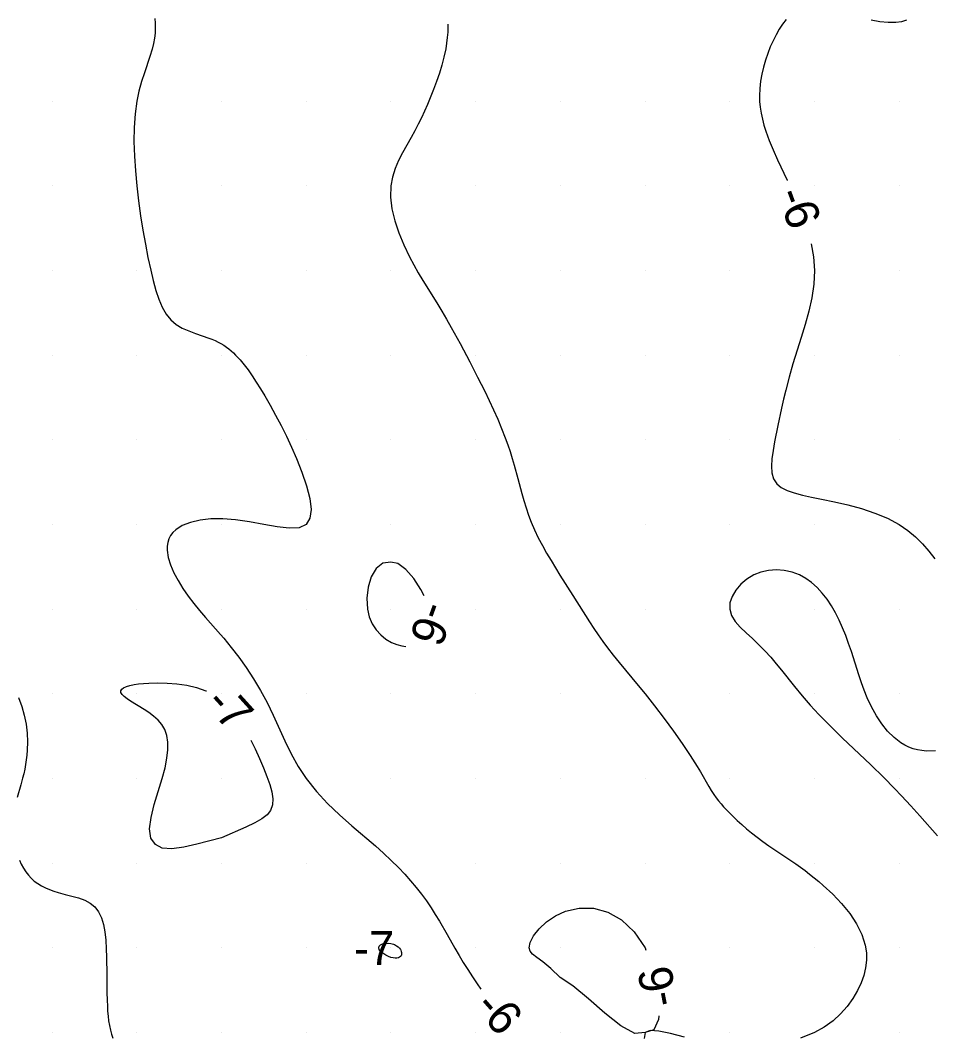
# Model space of a CAD drawing. Extents: x 2602990 to 2605851, y 618069 to 619180.
# Drawn here: x 2604638.1 to 2604692, y 618509.8 to 618569.8 of the extents above; entities that cross this region are included whole.
import ezdxf

# ---------------------------------------------------------------- set-up
doc = ezdxf.new("R2010")
doc.units = 0
for name, color, linetype in [('Default', 7, 'Continuous'), ('DTM Contours Major', 7, 'Continuous'), ('DTM Contours Major Text', 7, 'Continuous'), ('DTM Contours Minor', 7, 'Continuous'), ('DTM Contours Minor Text', 7, 'Continuous'), ('Exist DTM Scan Elevation Point', 7, 'Continuous')]:
    doc.layers.add(name, color=color, linetype=linetype)

# ---------------------------------------------------------------- blocks, each defined once
blk = doc.blocks.new('POINT_DISPLAY')
at = {"layer": 'Default'}
blk.add_line((0, 0), (0, 0), dxfattribs=at)

msp = doc.modelspace()

# ---------------------------------------------------------------- linework, layer by layer
at = {"layer": 'DTM Contours Major'}
for points in [[(2604683.324, 618569.814), (2604683.12, 618569.544), (2604682.924, 618569.243), (2604682.737, 618568.916), (2604682.561, 618568.565), (2604682.397, 618568.196), (2604682.245, 618567.811), (2604682.108, 618567.415), (2604681.989, 618567.01), (2604681.89, 618566.596), (2604681.816, 618566.176), (2604681.77, 618565.749), (2604681.755, 618565.319), (2604681.767, 618564.979), (2604681.8, 618564.637), (2604681.854, 618564.292), (2604681.927, 618563.942), (2604682.02, 618563.588), (2604682.132, 618563.229), (2604682.334, 618562.681), (2604682.569, 618562.119), (2604682.829, 618561.542), (2604683.396, 618560.34), (2604683.408, 618560.314)], [(2604690.435, 618569.773), (2604690.137, 618569.685), (2604689.801, 618569.637), (2604689.346, 618569.634), (2604688.855, 618569.683), (2604688.342, 618569.774)], [(2604684.803, 618556.573), (2604684.941, 618555.802), (2604685, 618555), (2604684.965, 618554.188), (2604684.848, 618553.384), (2604684.669, 618552.59), (2604684.45, 618551.81), (2604684.211, 618551.047), (2604683.973, 618550.303), (2604683.727, 618549.491), (2604683.505, 618548.702), (2604683.305, 618547.93), (2604683.176, 618547.395), (2604683.056, 618546.868), (2604682.84, 618545.847), (2604682.653, 618544.888), (2604682.559, 618544.371), (2604682.489, 618543.888), (2604682.459, 618543.443), (2604682.486, 618543.044), (2604682.585, 618542.695), (2604682.773, 618542.402), (2604683.038, 618542.184), (2604683.384, 618542.008), (2604683.804, 618541.864), (2604684.29, 618541.739), (2604684.834, 618541.623), (2604685.427, 618541.504), (2604686.182, 618541.345), (2604686.971, 618541.16), (2604687.771, 618540.94), (2604688.558, 618540.678), (2604689.309, 618540.367), (2604690, 618540), (2604690.506, 618539.656), (2604690.963, 618539.275), (2604691.378, 618538.864), (2604691.758, 618538.43), (2604692.111, 618537.977)], [(2604692.148, 618526.646), (2604691.613, 618526.625), (2604691.344, 618526.648), (2604691.082, 618526.695), (2604690.828, 618526.764), (2604690.581, 618526.857), (2604690.341, 618526.971), (2604690.11, 618527.108), (2604689.702, 618527.419), (2604689.323, 618527.795), (2604688.975, 618528.229), (2604688.657, 618528.709), (2604688.369, 618529.228), (2604688.113, 618529.776), (2604687.936, 618530.215), (2604687.773, 618530.662), (2604687.621, 618531.117), (2604687.182, 618532.494), (2604687.019, 618532.974), (2604686.845, 618533.447), (2604686.66, 618533.909), (2604686.459, 618534.358), (2604686.241, 618534.79), (2604686.004, 618535.202), (2604685.745, 618535.591), (2604685.464, 618535.952), (2604685.161, 618536.281), (2604684.835, 618536.572), (2604684.486, 618536.822), (2604684.115, 618537.024), (2604683.677, 618537.189), (2604683.222, 618537.29), (2604682.758, 618537.324), (2604682.296, 618537.293), (2604681.846, 618537.194), (2604681.418, 618537.026), (2604681.008, 618536.781), (2604680.648, 618536.477), (2604680.352, 618536.131), (2604680.136, 618535.758), (2604680.013, 618535.376), (2604680, 618535), (2604680.109, 618534.633), (2604680.323, 618534.283), (2604680.618, 618533.942), (2604680.967, 618533.604), (2604681.345, 618533.261), (2604681.726, 618532.906), (2604682.081, 618532.544), (2604682.418, 618532.167), (2604682.742, 618531.782), (2604683.055, 618531.392), (2604683.815, 618530.43), (2604684.27, 618529.879), (2604684.746, 618529.333), (2604685.258, 618528.78), (2604685.626, 618528.401), (2604686.119, 618527.912), (2604686.644, 618527.407), (2604688.322, 618525.816), (2604689.101, 618525.056), (2604689.732, 618524.417), (2604690.147, 618523.982), (2604690.693, 618523.39), (2604691.229, 618522.793), (2604692.265, 618521.626)]]:
    msp.add_lwpolyline(points, dxfattribs=at)
at = {"layer": 'DTM Contours Minor'}
for points in [[(2604646.066, 618569.873), (2604646.09, 618569.597), (2604646.095, 618569.313), (2604646.08, 618569.02), (2604646.044, 618568.716), (2604645.986, 618568.402), (2604645.906, 618568.075), (2604645.774, 618567.636), (2604645.448, 618566.679), (2604645.28, 618566.155), (2604645.127, 618565.597), (2604645, 618565), (2604644.898, 618564.247), (2604644.844, 618563.448), (2604644.834, 618562.613), (2604644.86, 618561.753), (2604644.918, 618560.879), (2604645, 618560), (2604645.104, 618559.11), (2604645.225, 618558.235), (2604645.36, 618557.382), (2604645.507, 618556.558), (2604645.662, 618555.771), (2604645.823, 618555.028), (2604645.971, 618554.404), (2604646.13, 618553.827), (2604646.306, 618553.301), (2604646.507, 618552.833), (2604646.741, 618552.426), (2604647.015, 618552.087), (2604647.334, 618551.816), (2604647.689, 618551.601), (2604648.071, 618551.429), (2604648.466, 618551.283), (2604648.864, 618551.15), (2604649.254, 618551.012), (2604649.439, 618550.939), (2604649.62, 618550.861), (2604649.795, 618550.776), (2604649.967, 618550.684), (2604650.134, 618550.584), (2604650.296, 618550.474), (2604650.435, 618550.369), (2604650.57, 618550.257), (2604650.704, 618550.136), (2604650.837, 618550.006), (2604650.969, 618549.868), (2604651.101, 618549.72), (2604651.334, 618549.437), (2604651.57, 618549.125), (2604651.809, 618548.783), (2604652.053, 618548.413), (2604652.303, 618548.015), (2604652.558, 618547.589), (2604652.873, 618547.043), (2604653.193, 618546.463), (2604653.514, 618545.854), (2604653.829, 618545.221), (2604654.135, 618544.571), (2604654.425, 618543.907), (2604654.752, 618543.085), (2604655.022, 618542.286), (2604655.209, 618541.544), (2604655.285, 618540.893), (2604655.224, 618540.367), (2604655, 618540), (2604654.58, 618539.809), (2604653.998, 618539.777), (2604653.291, 618539.855), (2604652.499, 618539.997), (2604651.662, 618540.154), (2604650.818, 618540.281), (2604650.079, 618540.335), (2604649.38, 618540.327), (2604648.739, 618540.256), (2604648.168, 618540.126), (2604647.682, 618539.937), (2604647.297, 618539.69), (2604647.127, 618539.526), (2604646.994, 618539.344), (2604646.895, 618539.147), (2604646.829, 618538.936), (2604646.796, 618538.713), (2604646.793, 618538.477), (2604646.855, 618538.055), (2604646.992, 618537.61), (2604647.19, 618537.152), (2604647.439, 618536.687), (2604647.727, 618536.224), (2604648.042, 618535.77), (2604648.368, 618535.338), (2604648.707, 618534.918), (2604649.059, 618534.506), (2604649.949, 618533.497), (2604650.133, 618533.283), (2604650.574, 618532.745), (2604651.017, 618532.167), (2604651.456, 618531.552), (2604651.885, 618530.898), (2604652.297, 618530.209), (2604652.688, 618529.483), (2604653.045, 618528.747), (2604653.745, 618527.225), (2604654.12, 618526.464), (2604654.533, 618525.718), (2604655, 618525), (2604655.6, 618524.239), (2604656.264, 618523.524), (2604656.968, 618522.849), (2604657.689, 618522.21), (2604659.082, 618521.021), (2604659.568, 618520.59), (2604660.023, 618520.168), (2604660.449, 618519.748), (2604660.818, 618519.361), (2604661.166, 618518.971), (2604661.494, 618518.577), (2604661.804, 618518.18), (2604662.098, 618517.776), (2604662.376, 618517.367), (2604662.622, 618516.98), (2604662.86, 618516.589), (2604663.319, 618515.792), (2604663.777, 618514.984), (2604664.022, 618514.561), (2604664.274, 618514.138), (2604664.536, 618513.717), (2604664.808, 618513.297), (2604665.092, 618512.88), (2604665.314, 618512.573)], [(2604663.356, 618569.54), (2604663.36, 618569.406), (2604663.352, 618569.077), (2604663.328, 618568.747), (2604663.288, 618568.415), (2604663.234, 618568.081), (2604663.134, 618567.604), (2604663.01, 618567.123), (2604662.863, 618566.641), (2604662.699, 618566.159), (2604662.519, 618565.679), (2604662.327, 618565.202), (2604662.158, 618564.805), (2604661.982, 618564.411), (2604661.799, 618564.02), (2604661.608, 618563.631), (2604661.409, 618563.245), (2604661.201, 618562.861), (2604660.692, 618561.955), (2604660.456, 618561.492), (2604660.252, 618561.015), (2604660.095, 618560.519), (2604660, 618560), (2604659.983, 618559.337), (2604660.065, 618558.645), (2604660.231, 618557.934), (2604660.467, 618557.217), (2604660.759, 618556.507), (2604661.092, 618555.815), (2604661.35, 618555.334), (2604661.618, 618554.867), (2604661.892, 618554.411), (2604662.71, 618553.093), (2604663.004, 618552.604), (2604663.287, 618552.119), (2604663.56, 618551.637), (2604664.081, 618550.687), (2604664.651, 618549.614), (2604665.119, 618548.708), (2604665.542, 618547.866), (2604665.805, 618547.323), (2604666.061, 618546.774), (2604666.306, 618546.221), (2604666.538, 618545.667), (2604666.753, 618545.113), (2604666.898, 618544.71), (2604667.033, 618544.307), (2604667.16, 618543.906), (2604667.279, 618543.506), (2604667.502, 618542.71), (2604667.735, 618541.841), (2604667.856, 618541.411), (2604667.984, 618540.984), (2604668.125, 618540.561), (2604668.282, 618540.143), (2604668.482, 618539.679), (2604668.703, 618539.22), (2604668.942, 618538.766), (2604669.195, 618538.316), (2604669.458, 618537.869), (2604669.977, 618537.019), (2604670.732, 618535.811), (2604671.729, 618534.245), (2604671.981, 618533.863), (2604672.238, 618533.482), (2604672.506, 618533.102), (2604672.784, 618532.722), (2604673.117, 618532.292), (2604673.467, 618531.857), (2604674.599, 618530.491), (2604675, 618530), (2604675.563, 618529.288), (2604676.128, 618528.549), (2604676.678, 618527.803), (2604677.198, 618527.069), (2604677.671, 618526.367), (2604678.082, 618525.718), (2604678.276, 618525.391), (2604678.763, 618524.536), (2604678.909, 618524.291), (2604679.054, 618524.064), (2604679.194, 618523.867), (2604679.339, 618523.682), (2604679.488, 618523.507), (2604679.643, 618523.337), (2604679.971, 618522.999), (2604680.448, 618522.531), (2604680.71, 618522.287), (2604680.99, 618522.039), (2604681.29, 618521.789), (2604681.612, 618521.537), (2604681.955, 618521.286), (2604682.319, 618521.034), (2604683.498, 618520.241), (2604683.91, 618519.957), (2604684.448, 618519.567), (2604684.718, 618519.361), (2604684.988, 618519.148), (2604685.256, 618518.926), (2604685.523, 618518.695), (2604686.08, 618518.174), (2604686.606, 618517.617), (2604687.081, 618517.031), (2604687.485, 618516.423), (2604687.798, 618515.8), (2604688, 618515.168), (2604688.067, 618514.719), (2604688.072, 618514.27), (2604688.019, 618513.823), (2604687.911, 618513.377), (2604687.753, 618512.934), (2604687.549, 618512.495), (2604687.272, 618512.014), (2604686.939, 618511.548), (2604686.548, 618511.105), (2604686.097, 618510.694), (2604685.581, 618510.323), (2604685, 618510), (2604684.186, 618509.678)], [(2604660, 618537.778), (2604659.518, 618537.718), (2604659.13, 618537.408), (2604658.84, 618536.913), (2604658.653, 618536.303), (2604658.575, 618535.643), (2604658.611, 618535), (2604658.722, 618534.54), (2604658.898, 618534.134), (2604659.128, 618533.781), (2604659.402, 618533.482), (2604659.711, 618533.235), (2604660.043, 618533.042), (2604660.342, 618532.919), (2604660.645, 618532.837), (2604660.888, 618532.805)], [(2604661.964, 618535.792), (2604661.769, 618536.172), (2604661.347, 618536.804), (2604660.879, 618537.343), (2604660.413, 618537.698), (2604660, 618537.778)], [(2604646.111, 618521.111), (2604645.828, 618521.478), (2604645.757, 618522.029), (2604645.843, 618522.709), (2604646.032, 618523.466), (2604646.5, 618525), (2604646.667, 618525.633), (2604646.78, 618526.2), (2604646.836, 618526.705), (2604646.835, 618527.154), (2604646.773, 618527.552), (2604646.651, 618527.901), (2604646.475, 618528.197), (2604646.253, 618528.458), (2604645.996, 618528.69), (2604645.717, 618528.898), (2604645.427, 618529.086), (2604644.635, 618529.566), (2604644.424, 618529.706), (2604644.253, 618529.837), (2604644.129, 618529.961), (2604644.063, 618530.076), (2604644.061, 618530.178), (2604644.116, 618530.272), (2604644.226, 618530.357), (2604644.385, 618530.432), (2604644.59, 618530.497), (2604644.837, 618530.55), (2604645.1, 618530.589), (2604645.393, 618530.619), (2604645.715, 618530.639), (2604646.233, 618530.652), (2604646.789, 618530.639), (2604647.369, 618530.594), (2604647.953, 618530.508), (2604648.525, 618530.376), (2604649.069, 618530.189), (2604649.11, 618530.171)], [(2604638.027, 618529.788), (2604638.216, 618529.264), (2604638.361, 618528.737), (2604638.463, 618528.21), (2604638.524, 618527.688), (2604638.548, 618527.173), (2604638.535, 618526.669), (2604638.512, 618526.384), (2604638.479, 618526.104), (2604638.437, 618525.828), (2604638.386, 618525.556), (2604638.328, 618525.288), (2604638.263, 618525.022), (2604638.16, 618524.638), (2604637.946, 618523.882)], [(2604651.735, 618527.273), (2604651.982, 618526.756), (2604652.236, 618526.184), (2604652.472, 618525.627), (2604652.676, 618525.125), (2604652.85, 618524.654), (2604652.975, 618524.214), (2604653.036, 618523.811), (2604653.016, 618523.445), (2604652.898, 618523.121), (2604652.69, 618522.859), (2604652.38, 618522.617), (2604651.961, 618522.377), (2604651.429, 618522.123), (2604650, 618521.5), (2604648.554, 618521.117), (2604647.784, 618520.942), (2604647.075, 618520.849), (2604646.494, 618520.888), (2604646.111, 618521.111)], [(2604638.074, 618520.183), (2604638.185, 618519.94), (2604638.309, 618519.711), (2604638.447, 618519.497), (2604638.599, 618519.298), (2604638.765, 618519.116), (2604638.947, 618518.95), (2604639.152, 618518.798), (2604639.372, 618518.664), (2604639.605, 618518.545), (2604639.85, 618518.441), (2604640.104, 618518.349), (2604640.365, 618518.268), (2604640.768, 618518.161), (2604641.17, 618518.06), (2604641.56, 618517.95), (2604641.924, 618517.816), (2604642.252, 618517.644), (2604642.529, 618517.418), (2604642.746, 618517.131), (2604642.91, 618516.784), (2604643.029, 618516.385), (2604643.111, 618515.942), (2604643.164, 618515.462), (2604643.196, 618514.952), (2604643.214, 618514.452), (2604643.229, 618513.42), (2604643.239, 618512.391), (2604643.25, 618511.894), (2604643.262, 618511.577), (2604643.279, 618511.27), (2604643.304, 618510.974), (2604643.338, 618510.688), (2604643.383, 618510.413), (2604643.44, 618510.151), (2604643.51, 618509.908), (2604643.595, 618509.677)], [(2604670, 618513.25), (2604669.433, 618513.79), (2604668.974, 618514.173), (2604668.621, 618514.441), (2604668.368, 618514.639), (2604668.215, 618514.811), (2604668.158, 618515), (2604668.22, 618515.322), (2604668.423, 618515.71), (2604668.75, 618516.127), (2604669.184, 618516.536), (2604669.708, 618516.898), (2604670.307, 618517.176), (2604671.106, 618517.355), (2604671.95, 618517.34), (2604672.801, 618517.113), (2604673.618, 618516.658), (2604674.364, 618515.96), (2604675, 618515), (2604675.055, 618514.867)], [(2604659.286, 618515), (2604659.304, 618515.103), (2604659.384, 618515.182), (2604659.51, 618515.238), (2604659.665, 618515.27), (2604659.834, 618515.278), (2604660, 618515.263), (2604660.077, 618515.247), (2604660.149, 618515.225), (2604660.216, 618515.199), (2604660.279, 618515.168), (2604660.337, 618515.133), (2604660.431, 618515.061), (2604660.502, 618514.987), (2604660.558, 618514.909), (2604660.58, 618514.869), (2604660.61, 618514.798), (2604660.628, 618514.729), (2604660.632, 618514.662), (2604660.624, 618514.599), (2604660.601, 618514.541), (2604660.564, 618514.492), (2604660.512, 618514.451), (2604660.444, 618514.42), (2604660.359, 618514.403), (2604660.257, 618514.4), (2604660.138, 618514.413), (2604660, 618514.444), (2604659.856, 618514.497), (2604659.692, 618514.582), (2604659.53, 618514.686), (2604659.394, 618514.799), (2604659.305, 618514.907), (2604659.286, 618515)], [(2604675.82, 618510.991), (2604675.805, 618510.773), (2604675.524, 618510.164), (2604675, 618510), (2604674.402, 618509.95), (2604673.581, 618510.395), (2604672.634, 618511.142), (2604671.657, 618511.995), (2604670.747, 618512.763), (2604670, 618513.25)], [(2604677.339, 618509.739), (2604676.504, 618509.938), (2604675.81, 618510.079), (2604675.295, 618510.115), (2604675, 618510), (2604674.956, 618509.66)]]:
    msp.add_lwpolyline(points, dxfattribs=at)

# ---------------------------------------------------------------- block references
at = {"layer": 'Exist DTM Scan Elevation Point', "xscale": 1.3123333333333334, "yscale": 1.3123333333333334}
for p in [(2604640, 618565), (2604645, 618565), (2604650, 618565), (2604655, 618565), (2604660, 618565), (2604665, 618565), (2604670, 618565), (2604675, 618565), (2604680, 618565), (2604685, 618565), (2604690, 618565), (2604640, 618560), (2604645, 618560), (2604650, 618560), (2604655, 618560), (2604660, 618560), (2604665, 618560), (2604670, 618560), (2604675, 618560), (2604680, 618560), (2604685, 618560), (2604690, 618560), (2604640, 618555), (2604645, 618555), (2604650, 618555), (2604655, 618555), (2604660, 618555), (2604665, 618555), (2604670, 618555), (2604675, 618555), (2604680, 618555), (2604685, 618555), (2604690, 618555), (2604640, 618550), (2604645, 618550), (2604650, 618550), (2604655, 618550), (2604660, 618550), (2604665, 618550), (2604670, 618550), (2604675, 618550), (2604680, 618550), (2604685, 618550), (2604690, 618550), (2604640, 618545), (2604645, 618545), (2604650, 618545), (2604655, 618545), (2604660, 618545), (2604665, 618545), (2604670, 618545), (2604675, 618545), (2604680, 618545), (2604685, 618545), (2604690, 618545), (2604640, 618540), (2604645, 618540), (2604650, 618540), (2604655, 618540), (2604660, 618540), (2604665, 618540), (2604670, 618540), (2604675, 618540), (2604680, 618540), (2604685, 618540), (2604690, 618540), (2604640, 618535), (2604645, 618535), (2604650, 618535), (2604655, 618535), (2604660, 618535), (2604665, 618535), (2604670, 618535), (2604675, 618535), (2604680, 618535), (2604685, 618535), (2604690, 618535), (2604640, 618530), (2604645, 618530), (2604650, 618530), (2604655, 618530), (2604660, 618530), (2604665, 618530), (2604670, 618530), (2604675, 618530), (2604680, 618530), (2604685, 618530), (2604690, 618530), (2604640, 618525), (2604645, 618525), (2604650, 618525), (2604655, 618525), (2604660, 618525), (2604665, 618525), (2604670, 618525), (2604675, 618525), (2604680, 618525), (2604685, 618525), (2604690, 618525), (2604640, 618520), (2604645, 618520), (2604650, 618520), (2604655, 618520), (2604660, 618520), (2604665, 618520), (2604670, 618520), (2604675, 618520), (2604680, 618520), (2604685, 618520), (2604690, 618520), (2604640, 618515), (2604645, 618515), (2604650, 618515), (2604655, 618515), (2604660, 618515), (2604665, 618515), (2604670, 618515), (2604675, 618515), (2604680, 618515), (2604685, 618515), (2604690, 618515), (2604640, 618510), (2604645, 618510), (2604650, 618510), (2604655, 618510), (2604660, 618510), (2604665, 618510), (2604670, 618510), (2604675, 618510), (2604680, 618510), (2604685, 618510), (2604690, 618510)]:
    msp.add_blockref('POINT_DISPLAY', p, dxfattribs=at)

# ---------------------------------------------------------------- texts
at = {"layer": 'DTM Contours Major Text'}
msp.add_text('-6', height=2, rotation=290.45233, dxfattribs=at).set_placement((2604682.752, 618559.51))
at = {"layer": 'DTM Contours Minor Text'}
for s, rotation, p in [('-6', 250.1865, (2604661.892, 618535.587)), ('-7', 312.16882, (2604648.954, 618529.39)), ('-6', 101.16794, (2604676.957, 618511.725)), ('-6', 311.28091, (2604664.857, 618511.473))]:
    msp.add_text(s, height=2, rotation=rotation, dxfattribs=at).set_placement(p)
msp.add_text('-7', height=2, dxfattribs=at).set_placement((2604657.813, 618514))

doc.saveas('drawing.dxf')
